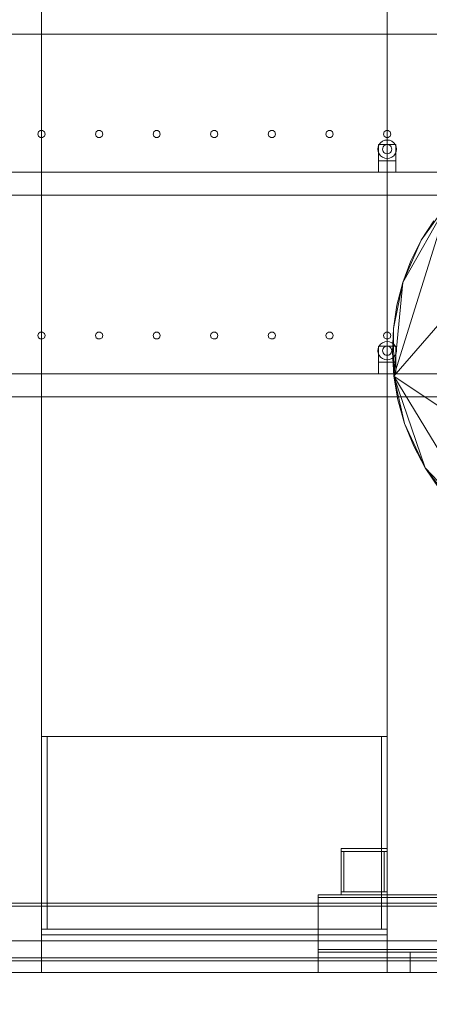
# Model space of a CAD drawing. Header units: millimetres. Extents: x -4738 to 65662, y -68080 to 6847.
# Tile 1002 of 1056: x 45623 to 46334, y -55 to 1655. Entities that reach past the tile are written whole.
import ezdxf

# ---------------------------------------------------------------- set-up
doc = ezdxf.new("R2010")
doc.units = ezdxf.units.MM
for name, color, linetype, lineweight in [('COTAS_O', 1, 'Continuous', 0), ('COTAS_P', 1, 'Continuous', 0), ('lateral_secador', 7, 'Continuous', 0)]:
    doc.layers.add(name, color=color, linetype=linetype, lineweight=lineweight)
doc.dimstyles.new('R19_100', dxfattribs={"dimtxt": 250, "dimasz": 150, "dimexe": 150, "dimexo": 80, "dimgap": 100, "dimtad": 1, "dimtih": 1, "dimtoh": 1, "dimdsep": 46, "dimcen": 0.09, "dimadec": 0, "dimazin": 0, "dimtfac": 1, "dimtdec": 4, "dimtofl": 0, "dimtmove": 0, "dimatfit": 3, "dimfxl": 1, "dimtolj": 1, "dimtzin": 0, "dimarcsym": 0})

# ---------------------------------------------------------------- blocks, each defined once
blk = doc.blocks.new('DIM_R30_28')
at = {"layer": 'COTAS_O'}
for p, q in [((40461.1, 0), (40461.1, -900)), ((60461.1, 0), (60461.1, -900)), ((40461.1, -900), (40611.1, -855)), ((60461.1, -900), (60311.1, -855)), ((40461.1, -900), (60461.1, -900)), ((40461.1, -900), (40611.1, -945)), ((60461.1, -900), (60311.1, -945))]:
    blk.add_line(p, q, dxfattribs=at)
blk.add_text('20000 O', height=250, dxfattribs=at).set_placement((50461.1, -800))
blk = doc.blocks.new('DIM_R30_32')
at = {"layer": 'COTAS_P'}
for p, q in [((112.7, 0), (112.7, -2500)), ((65298.1, 0), (65298.1, -2500)), ((112.7, -2500), (262.7, -2455)), ((65298.1, -2500), (65148.1, -2455)), ((112.7, -2500), (65298.1, -2500)), ((112.7, -2500), (262.7, -2545)), ((65298.1, -2500), (65148.1, -2545))]:
    blk.add_line(p, q, dxfattribs=at)
blk.add_text('65185.39 P', height=250, dxfattribs=at).set_placement((32705.4, -2400))

msp = doc.modelspace()

# ---------------------------------------------------------------- linework, layer by layer
at = {"layer": 'lateral_secador'}
for p, q in [((45661.134, 0), (45661.134, 2925)), ((45661.134, 2925), (45661.134, 410)), ((46261.134, 410), (46261.134, 2925)), ((46261.134, 2925), (46261.134, 0)), ((40811.134, 1630), (60111.134, 1630)), ((45655.997, 1460.082), (45654.784, 1456.35)), ((45654.784, 1456.35), (45655.997, 1452.618)), ((45659.172, 1462.389), (45655.997, 1460.082)), ((45663.096, 1462.389), (45659.172, 1462.389)), ((45666.271, 1460.082), (45663.096, 1462.389)), ((45667.484, 1456.35), (45666.271, 1460.082)), ((45666.271, 1452.618), (45667.484, 1456.35)), ((45755.997, 1460.082), (45754.784, 1456.35)), ((45754.784, 1456.35), (45755.997, 1452.618)), ((45759.172, 1462.389), (45755.997, 1460.082)), ((45763.096, 1462.389), (45759.172, 1462.389)), ((45766.271, 1460.082), (45763.096, 1462.389)), ((45767.484, 1456.35), (45766.271, 1460.082)), ((45766.271, 1452.618), (45767.484, 1456.35)), ((45855.997, 1460.082), (45854.784, 1456.35)), ((45854.784, 1456.35), (45855.997, 1452.618)), ((45859.172, 1462.389), (45855.997, 1460.082)), ((45863.096, 1462.389), (45859.172, 1462.389)), ((45866.271, 1460.082), (45863.096, 1462.389)), ((45867.484, 1456.35), (45866.271, 1460.082)), ((45866.271, 1452.618), (45867.484, 1456.35)), ((45955.997, 1460.082), (45954.784, 1456.35)), ((45954.784, 1456.35), (45955.997, 1452.618)), ((45959.172, 1462.389), (45955.997, 1460.082)), ((45963.096, 1462.389), (45959.172, 1462.389)), ((45966.271, 1460.082), (45963.096, 1462.389)), ((45967.484, 1456.35), (45966.271, 1460.082)), ((45966.271, 1452.618), (45967.484, 1456.35)), ((46055.997, 1460.082), (46054.784, 1456.35)), ((46054.784, 1456.35), (46055.997, 1452.618)), ((46059.172, 1462.389), (46055.997, 1460.082)), ((46063.096, 1462.389), (46059.172, 1462.389)), ((46066.271, 1460.082), (46063.096, 1462.389)), ((46067.484, 1456.35), (46066.271, 1460.082)), ((46066.271, 1452.618), (46067.484, 1456.35)), ((46155.997, 1460.082), (46154.784, 1456.35)), ((46154.784, 1456.35), (46155.997, 1452.618)), ((46159.172, 1462.389), (46155.997, 1460.082)), ((46163.096, 1462.389), (46159.172, 1462.389)), ((46166.271, 1460.082), (46163.096, 1462.389)), ((46167.484, 1456.35), (46166.271, 1460.082)), ((46166.271, 1452.618), (46167.484, 1456.35)), ((46255.997, 1460.082), (46254.784, 1456.35)), ((46254.784, 1456.35), (46255.997, 1452.618)), ((46259.172, 1462.389), (46255.997, 1460.082)), ((46263.096, 1462.389), (46259.172, 1462.389)), ((46266.271, 1460.082), (46263.096, 1462.389)), ((46267.484, 1456.35), (46266.271, 1460.082)), ((46266.271, 1452.618), (46267.484, 1456.35)), ((46272.764, 1035.68), (46635.916, 1456.166)), ((45655.997, 1452.618), (45659.172, 1450.311)), ((45659.172, 1450.311), (45663.096, 1450.311)), ((45663.096, 1450.311), (45666.271, 1452.618)), ((45755.997, 1452.618), (45759.172, 1450.311)), ((45759.172, 1450.311), (45763.096, 1450.311)), ((45763.096, 1450.311), (45766.271, 1452.618)), ((45855.997, 1452.618), (45859.172, 1450.311)), ((45859.172, 1450.311), (45863.096, 1450.311)), ((45863.096, 1450.311), (45866.271, 1452.618)), ((45955.997, 1452.618), (45959.172, 1450.311)), ((45959.172, 1450.311), (45963.096, 1450.311)), ((45963.096, 1450.311), (45966.271, 1452.618)), ((46055.997, 1452.618), (46059.172, 1450.311)), ((46059.172, 1450.311), (46063.096, 1450.311)), ((46063.096, 1450.311), (46066.271, 1452.618)), ((46155.997, 1452.618), (46159.172, 1450.311)), ((46159.172, 1450.311), (46163.096, 1450.311)), ((46163.096, 1450.311), (46166.271, 1452.618)), ((46247.277, 1438), (46245.679, 1434.141)), ((46246.134, 1438), (46276.134, 1438)), ((46246.134, 1438), (46246.134, 1410)), ((46249.82, 1441.314), (46247.277, 1438)), ((46253.134, 1443.856), (46249.82, 1441.314)), ((46256.993, 1445.455), (46253.134, 1443.856)), ((46257.134, 1436.928), (46255.477, 1435.657)), ((46255.997, 1452.618), (46259.172, 1450.311)), ((46261.134, 1446), (46256.993, 1445.455)), ((46259.063, 1437.727), (46257.134, 1436.928)), ((46261.134, 1438), (46259.063, 1437.727)), ((46259.172, 1450.311), (46263.096, 1450.311)), ((46265.275, 1445.455), (46261.134, 1446)), ((46263.204, 1437.727), (46261.134, 1438)), ((46263.096, 1450.311), (46266.271, 1452.618)), ((46265.134, 1436.928), (46263.204, 1437.727)), ((46266.791, 1435.657), (46265.134, 1436.928)), ((46269.134, 1443.856), (46265.275, 1445.455)), ((46272.448, 1441.314), (46269.134, 1443.856)), ((46274.99, 1438), (46272.448, 1441.314)), ((46276.589, 1434.141), (46274.99, 1438)), ((46276.134, 1410), (46276.134, 1438)), ((46245.679, 1434.141), (46245.134, 1430)), ((46245.134, 1430), (46245.679, 1425.859)), ((46245.679, 1425.859), (46247.277, 1422)), ((46247.277, 1422), (46249.82, 1418.686)), ((46253.406, 1432.071), (46253.134, 1430)), ((46253.134, 1430), (46253.406, 1427.929)), ((46254.206, 1434), (46253.406, 1432.071)), ((46253.406, 1427.929), (46254.206, 1426)), ((46255.477, 1435.657), (46254.206, 1434)), ((46254.206, 1426), (46255.477, 1424.343)), ((46255.477, 1424.343), (46257.134, 1423.072)), ((46257.134, 1423.072), (46259.063, 1422.273)), ((46259.063, 1422.273), (46261.134, 1422)), ((46261.134, 1422), (46263.204, 1422.273)), ((46263.204, 1422.273), (46265.134, 1423.072)), ((46265.134, 1423.072), (46266.791, 1424.343)), ((46268.062, 1434), (46266.791, 1435.657)), ((46266.791, 1424.343), (46268.062, 1426)), ((46268.861, 1432.071), (46268.062, 1434)), ((46268.062, 1426), (46268.861, 1427.929)), ((46269.134, 1430), (46268.861, 1432.071)), ((46268.861, 1427.929), (46269.134, 1430)), ((46272.448, 1418.686), (46274.99, 1422)), ((46274.99, 1422), (46276.589, 1425.859)), ((46277.134, 1430), (46276.589, 1434.141)), ((46276.589, 1425.859), (46277.134, 1430)), ((46246.134, 1410), (46276.134, 1410)), ((46246.134, 1410), (46246.134, 1390)), ((46249.82, 1418.686), (46253.134, 1416.144)), ((46253.134, 1416.144), (46256.993, 1414.545)), ((46256.993, 1414.545), (46261.134, 1414)), ((46261.134, 1414), (46265.275, 1414.545)), ((46265.275, 1414.545), (46269.134, 1416.144)), ((46269.134, 1416.144), (46272.448, 1418.686)), ((46276.134, 1390), (46276.134, 1410)), ((40811.134, 1390), (60111.134, 1390)), ((46246.134, 1390), (46276.134, 1390)), ((40811.134, 1350), (60111.134, 1350)), ((46272.764, 1035.68), (46366.602, 1336.003)), ((46288.133, 1198.403), (46366.602, 1336.003)), ((46320.36, 1271.933), (46366.602, 1336.003)), ((46341.874, 1305.324), (46320.36, 1271.933)), ((46288.133, 1198.403), (46320.36, 1271.933)), ((46320.36, 1271.933), (46302.359, 1236.168)), ((46302.359, 1236.168), (46288.133, 1198.403)), ((46271.852, 1118.494), (46288.133, 1198.403)), ((46272.764, 1035.68), (46288.133, 1198.403)), ((46288.133, 1198.403), (46277.904, 1159.036)), ((46277.904, 1159.036), (46271.852, 1118.494)), ((45659.172, 1112.389), (45655.997, 1110.082)), ((45663.096, 1112.389), (45659.172, 1112.389)), ((45666.271, 1110.082), (45663.096, 1112.389)), ((45759.172, 1112.389), (45755.997, 1110.082)), ((45763.096, 1112.389), (45759.172, 1112.389)), ((45766.271, 1110.082), (45763.096, 1112.389)), ((45859.172, 1112.389), (45855.997, 1110.082)), ((45863.096, 1112.389), (45859.172, 1112.389)), ((45866.271, 1110.082), (45863.096, 1112.389)), ((45959.172, 1112.389), (45955.997, 1110.082)), ((45963.096, 1112.389), (45959.172, 1112.389)), ((45966.271, 1110.082), (45963.096, 1112.389)), ((46059.172, 1112.389), (46055.997, 1110.082)), ((46063.096, 1112.389), (46059.172, 1112.389)), ((46066.271, 1110.082), (46063.096, 1112.389)), ((46159.172, 1112.389), (46155.997, 1110.082)), ((46163.096, 1112.389), (46159.172, 1112.389)), ((46166.271, 1110.082), (46163.096, 1112.389)), ((46259.172, 1112.389), (46255.997, 1110.082)), ((46263.096, 1112.389), (46259.172, 1112.389)), ((46266.271, 1110.082), (46263.096, 1112.389)), ((46271.852, 1118.494), (46270.109, 1077.222)), ((46272.764, 1035.68), (46271.852, 1118.494)), ((45655.997, 1110.082), (45654.784, 1106.35)), ((45654.784, 1106.35), (45655.997, 1102.618)), ((45655.997, 1102.618), (45659.172, 1100.311)), ((45659.172, 1100.311), (45663.096, 1100.311)), ((45663.096, 1100.311), (45666.271, 1102.618)), ((45667.484, 1106.35), (45666.271, 1110.082)), ((45666.271, 1102.618), (45667.484, 1106.35)), ((45755.997, 1110.082), (45754.784, 1106.35)), ((45754.784, 1106.35), (45755.997, 1102.618)), ((45755.997, 1102.618), (45759.172, 1100.311)), ((45759.172, 1100.311), (45763.096, 1100.311)), ((45763.096, 1100.311), (45766.271, 1102.618)), ((45767.484, 1106.35), (45766.271, 1110.082)), ((45766.271, 1102.618), (45767.484, 1106.35)), ((45855.997, 1110.082), (45854.784, 1106.35)), ((45854.784, 1106.35), (45855.997, 1102.618)), ((45855.997, 1102.618), (45859.172, 1100.311)), ((45859.172, 1100.311), (45863.096, 1100.311)), ((45863.096, 1100.311), (45866.271, 1102.618)), ((45867.484, 1106.35), (45866.271, 1110.082)), ((45866.271, 1102.618), (45867.484, 1106.35)), ((45955.997, 1110.082), (45954.784, 1106.35)), ((45954.784, 1106.35), (45955.997, 1102.618)), ((45955.997, 1102.618), (45959.172, 1100.311)), ((45959.172, 1100.311), (45963.096, 1100.311)), ((45963.096, 1100.311), (45966.271, 1102.618)), ((45967.484, 1106.35), (45966.271, 1110.082)), ((45966.271, 1102.618), (45967.484, 1106.35)), ((46055.997, 1110.082), (46054.784, 1106.35)), ((46054.784, 1106.35), (46055.997, 1102.618)), ((46055.997, 1102.618), (46059.172, 1100.311)), ((46059.172, 1100.311), (46063.096, 1100.311)), ((46063.096, 1100.311), (46066.271, 1102.618)), ((46067.484, 1106.35), (46066.271, 1110.082)), ((46066.271, 1102.618), (46067.484, 1106.35)), ((46155.997, 1110.082), (46154.784, 1106.35)), ((46154.784, 1106.35), (46155.997, 1102.618)), ((46155.997, 1102.618), (46159.172, 1100.311)), ((46159.172, 1100.311), (46163.096, 1100.311)), ((46163.096, 1100.311), (46166.271, 1102.618)), ((46167.484, 1106.35), (46166.271, 1110.082)), ((46166.271, 1102.618), (46167.484, 1106.35)), ((46256.993, 1095.455), (46253.134, 1093.856)), ((46255.997, 1110.082), (46254.784, 1106.35)), ((46254.784, 1106.35), (46255.997, 1102.618)), ((46255.997, 1102.618), (46259.172, 1100.311)), ((46261.134, 1096), (46256.993, 1095.455)), ((46259.172, 1100.311), (46263.096, 1100.311)), ((46265.275, 1095.455), (46261.134, 1096)), ((46263.096, 1100.311), (46266.271, 1102.618)), ((46269.134, 1093.856), (46265.275, 1095.455)), ((46267.484, 1106.35), (46266.271, 1110.082)), ((46266.271, 1102.618), (46267.484, 1106.35)), ((46245.679, 1084.141), (46245.134, 1080)), ((46245.134, 1080), (46245.679, 1075.859)), ((46247.277, 1088), (46245.679, 1084.141)), ((46246.134, 1088), (46276.134, 1088)), ((46246.134, 1088), (46246.134, 1060)), ((46249.82, 1091.314), (46247.277, 1088)), ((46253.134, 1093.856), (46249.82, 1091.314)), ((46253.406, 1082.071), (46253.134, 1080)), ((46253.134, 1080), (46253.406, 1077.929)), ((46254.206, 1084), (46253.406, 1082.071)), ((46253.406, 1077.929), (46254.206, 1076)), ((46255.477, 1085.657), (46254.206, 1084)), ((46257.134, 1086.928), (46255.477, 1085.657)), ((46259.063, 1087.727), (46257.134, 1086.928)), ((46261.134, 1088), (46259.063, 1087.727)), ((46263.204, 1087.727), (46261.134, 1088)), ((46265.134, 1086.928), (46263.204, 1087.727)), ((46266.791, 1085.657), (46265.134, 1086.928)), ((46268.062, 1084), (46266.791, 1085.657)), ((46268.861, 1082.071), (46268.062, 1084)), ((46268.062, 1076), (46268.861, 1077.929)), ((46269.134, 1080), (46268.861, 1082.071)), ((46268.861, 1077.929), (46269.134, 1080)), ((46272.448, 1091.314), (46269.134, 1093.856)), ((46274.99, 1088), (46272.448, 1091.314)), ((46276.589, 1084.141), (46274.99, 1088)), ((46276.134, 1060), (46276.134, 1088)), ((46277.134, 1080), (46276.589, 1084.141)), ((46276.589, 1075.859), (46277.134, 1080)), ((46245.679, 1075.859), (46247.277, 1072)), ((46247.277, 1072), (46249.82, 1068.686)), ((46249.82, 1068.686), (46253.134, 1066.144)), ((46253.134, 1066.144), (46256.993, 1064.545)), ((46254.206, 1076), (46255.477, 1074.343)), ((46255.477, 1074.343), (46257.134, 1073.072)), ((46256.993, 1064.545), (46261.134, 1064)), ((46257.134, 1073.072), (46259.063, 1072.273)), ((46259.063, 1072.273), (46261.134, 1072)), ((46261.134, 1072), (46263.204, 1072.273)), ((46261.134, 1064), (46265.275, 1064.545)), ((46263.204, 1072.273), (46265.134, 1073.072)), ((46265.134, 1073.072), (46266.791, 1074.343)), ((46265.275, 1064.545), (46269.134, 1066.144)), ((46266.791, 1074.343), (46268.062, 1076)), ((46269.134, 1066.144), (46272.448, 1068.686)), ((46270.109, 1077.222), (46272.764, 1035.68)), ((46272.448, 1068.686), (46274.99, 1072)), ((46274.99, 1072), (46276.589, 1075.859)), ((46246.134, 1060), (46276.134, 1060)), ((46246.134, 1060), (46246.134, 1040)), ((46276.134, 1040), (46276.134, 1060)), ((40811.134, 1040), (60111.134, 1040)), ((46246.134, 1040), (46276.134, 1040)), ((46291.362, 953.675), (46272.764, 1035.68)), ((46272.764, 1035.68), (46279.853, 994.34)), ((46327.329, 876.268), (46272.764, 1035.68)), ((46446.08, 749.72), (46272.764, 1035.68)), ((46794.572, 686.788), (46272.764, 1035.68)), ((40811.134, 1000), (60111.134, 1000)), ((46279.853, 994.34), (46291.362, 953.675)), ((46327.329, 876.268), (46291.362, 953.675)), ((46291.362, 953.675), (46307.226, 914.162)), ((46307.226, 914.162), (46327.329, 876.268)), ((46379.539, 807.145), (46327.329, 876.268)), ((46327.329, 876.268), (46351.506, 840.449)), ((46446.08, 749.72), (46327.329, 876.268)), ((45661.134, 410), (46261.134, 410)), ((45661.134, 410), (45661.134, 75)), ((45661.134, 410), (45671.134, 410)), ((45671.134, 75), (45671.134, 410)), ((46251.134, 410), (46261.134, 410)), ((46251.134, 410), (46251.134, 75)), ((46261.134, 75), (46261.134, 410)), ((46181.134, 215), (46261.134, 215)), ((46181.134, 215), (46181.134, 210)), ((46181.134, 210), (46261.134, 210)), ((46181.134, 210), (46186.134, 210)), ((46181.134, 210), (46181.134, 140)), ((46186.134, 140), (46186.134, 210)), ((46256.134, 210), (46261.134, 210)), ((46256.134, 210), (46256.134, 140)), ((46261.134, 210), (46261.134, 215)), ((46261.134, 140), (46261.134, 210)), ((46181.134, 140), (46261.134, 140)), ((46181.134, 140), (46181.134, 135)), ((46181.134, 140), (46186.134, 140)), ((46256.134, 140), (46261.134, 140)), ((46261.134, 135), (46261.134, 140)), ((40461.134, 120), (60461.134, 120)), ((46141.134, 135), (47631.134, 135)), ((46141.134, 135), (46141.134, 130)), ((46141.134, 130), (47631.134, 130)), ((46141.134, 130), (46141.134, 40)), ((46181.134, 135), (46261.134, 135)), ((40461.134, 115), (60461.134, 115)), ((45661.134, 75), (46261.134, 75)), ((45661.134, 75), (45661.134, 0)), ((45661.134, 75), (45661.134, 65)), ((45661.134, 75), (45671.134, 75)), ((46251.134, 75), (46261.134, 75)), ((46261.134, 0), (46261.134, 75)), ((46261.134, 65), (46261.134, 75)), ((40461.134, 55), (60461.134, 55)), ((45661.134, 65), (46261.134, 65)), ((46141.134, 40), (47631.134, 40)), ((46141.134, 40), (46141.134, 35)), ((46141.134, 35), (47631.134, 35)), ((46141.134, 35), (46301.134, 35)), ((46141.134, 35), (46141.134, 0)), ((46301.134, 0), (46301.134, 35)), ((40461.134, 25), (60461.134, 25)), ((40461.134, 20), (60461.134, 20)), ((40461.134, 0), (60461.134, 0)), ((45461.134, 0), (45661.134, 0)), ((45661.134, 0), (46261.134, 0)), ((46141.134, 0), (46301.134, 0)), ((46261.134, 0), (46436.134, 0))]:
    msp.add_line(p, q, dxfattribs=at)

# ---------------------------------------------------------------- dimensions: what is measured, and where the dimension line sits
at = {"layer": 'COTAS_O'}
dim = msp.add_aligned_dim(p1=(40461.134, 0), p2=(60461.134, 0), distance=-900, text='<> O', dimstyle='R19_100', dxfattribs=at)
dim.commit()
dim.dimension.update_dxf_attribs({"geometry": 'DIM_R30_28', "text_midpoint": (50461.134, -900)})
at = {"layer": 'COTAS_P'}
dim = msp.add_aligned_dim(p1=(112.7, 0), p2=(65298.0949, 0), distance=-2500, text='<> P', dimstyle='R19_100', dxfattribs=at)
dim.commit()
dim.dimension.update_dxf_attribs({"geometry": 'DIM_R30_32', "text_midpoint": (32705.3975, -2500)})

doc.saveas('drawing.dxf')
